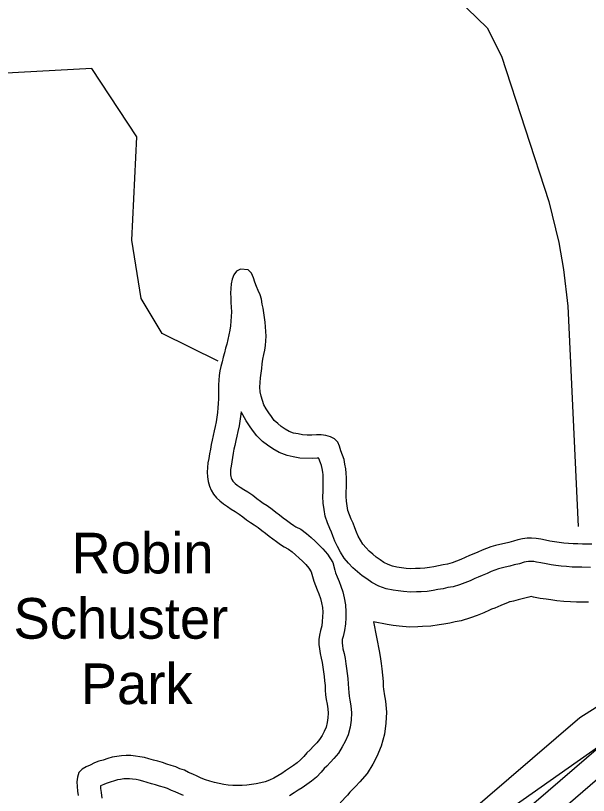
# Model space of a CAD drawing. Extents: x 2104537 to 2336408, y 34176 to 229611.
# Drawn here: x 2244134 to 2245750, y 64888 to 67089 of the extents above; entities that cross this region are included whole.
import ezdxf

# ---------------------------------------------------------------- set-up
doc = ezdxf.new("R2010")
doc.units = 0
for name, color, linetype in [('Exist Boundary Land Use Park Urban CELL', 7, 'Continuous'), ('Exist Boundary Political City Limit New', 7, 'Continuous'), ('Exist Hydrographic Buffer Line', 7, 'Continuous'), ('Exist Hydrographic Creek Single Shore', 7, 'Continuous'), ('Exist Hydrographic Misc Water Feature', 7, 'Continuous'), ('Exist Road Non-System Type 51', 7, 'Continuous'), ('Map Preparation Boundary City Limit Buffer Line', 7, 'Continuous')]:
    doc.layers.add(name, color=color, linetype=linetype)

msp = doc.modelspace()

# ---------------------------------------------------------------- linework, layer by layer
at = {"layer": 'Exist Boundary Political City Limit New'}
msp.add_lwpolyline([(2261155.2, 65179), (2258373.2, 65549.8), (2251574, 66147.3), (2246263.2, 65366.5), (2245182, 64604.8), (2243496, 62719.6), (2238532.8, 63328.9), (2238594.8, 62205.4), (2237966, 61967.4), (2236790.8, 62196.9), (2235826, 62136.6), (2235124, 61770.7), (2233771.8, 61693.2), (2233216, 61912.8), (2232845.8, 62153.9), (2232578.5, 62214.1), (2232285.8, 62205.5), (2231885.5, 61981.8), (2231760.8, 61619.6)], dxfattribs=at)
at = {"layer": 'Exist Hydrographic Buffer Line'}
for points in [[(2244341.1, 63728), (2244454.3, 63911.5), (2245265.2, 64711.1), (2245725.6, 65107.7), (2246060.3, 65319.4), (2246416.4, 65434.6), (2247570.8, 65495.4), (2248071.8, 65571.9), (2249561.2, 65910.8), (2251054.7, 66133.5), (2251842, 66189.2), (2253933.5, 65950.5)], [(2244437.9, 63697.4), (2244531.9, 63849.7), (2245332, 64638.7), (2245784.3, 65028.4), (2246102.4, 65229.6), (2246434.4, 65337), (2247580.9, 65397.4), (2248090.2, 65475.2), (2249579.4, 65814), (2251065.5, 66035.6), (2251839.9, 66090.4), (2254460.6, 65791.3)], [(2244770, 65970.4), (2244764.3, 65930.9), (2244761.3, 65915.1), (2244758.2, 65902), (2244755.4, 65889.2), (2244752.4, 65875.7), (2244749.9, 65865.1), (2244747.9, 65853.3), (2244745.5, 65841), (2244743.8, 65828.8), (2244741.7, 65816.5), (2244740.6, 65807.4), (2244740.3, 65800), (2244740.7, 65792.8), (2244741.4, 65787.4), (2244742.5, 65783.6), (2244744.4, 65779.4), (2244747.1, 65774.7), (2244749, 65772.3), (2244753.6, 65768.1), (2244759.1, 65763.6), (2244767.9, 65758), (2244778.2, 65750.7), (2244789.4, 65744.1), (2244802.9, 65734.7), (2244814.8, 65725.8), (2244824.6, 65718.1), (2244832.1, 65712.8), (2244843.7, 65705.7), (2244857.9, 65695.4), (2244867.7, 65687.4), (2244878.4, 65680), (2244889.2, 65671.2), (2244898.3, 65664.6), (2244909.7, 65656.4), (2244918.5, 65649.5), (2244924.4, 65645.9), (2244938.2, 65638.7), (2244954.2, 65627.1), (2244968, 65615.6), (2244978.9, 65605), (2244989.4, 65595.2), (2245000.8, 65583.3), (2245013.4, 65568.8), (2245029.3, 65544.7), (2245034.2, 65523.4), (2245036.8, 65515.9), (2245041.5, 65504.4), (2245046.5, 65491), (2245051.4, 65478.2), (2245056.6, 65462.2), (2245061.2, 65445.5), (2245064.8, 65425.4), (2245065.9, 65405.8), (2245065.6, 65388.6), (2245064.5, 65372.1), (2245062.1, 65353.3), (2245057.6, 65336.5), (2245055.5, 65327.9), (2245054.9, 65323.7), (2245054.9, 65317.6), (2245055.7, 65311.1), (2245057.4, 65301.5), (2245060.4, 65288.6)], [(2245007.6, 65676.1), (2245004.3, 65694.3), (2245001.5, 65712.2), (2245001, 65731), (2245001.2, 65745.8), (2245001.5, 65758.9), (2245001.7, 65771.2), (2245001.7, 65782.7), (2245001.4, 65792.3), (2245000.5, 65799.6), (2244998.7, 65810), (2244996.8, 65818.9), (2244994.5, 65826.3), (2244989.8, 65838.5), (2244989.5, 65839.5), (2244984.2, 65839.6), (2244971.1, 65838.9), (2244935.7, 65839.6), (2244917.3, 65843.7), (2244900.4, 65847.1), (2244877.5, 65855.4), (2244859.2, 65866.3), (2244845, 65875.9), (2244830.8, 65886.9), (2244814.3, 65902.3), (2244802.6, 65918.4), (2244793.8, 65930.7), (2244784.9, 65944.5), (2244770, 65970.4)], [(2245755.1, 65531.2), (2245731.3, 65531.6), (2245718.2, 65531.9), (2245703.4, 65532.2), (2245687.9, 65533.3), (2245672.3, 65534.7), (2245657.9, 65536.8), (2245644.9, 65538.7), (2245630.1, 65540.9), (2245615, 65543.9), (2245603.5, 65546.4), (2245595.6, 65547.6), (2245588.3, 65548.1), (2245580.9, 65547.9), (2245574.3, 65547.2), (2245568, 65545.7), (2245555.5, 65541.7), (2245540.3, 65538.1), (2245528, 65535.1), (2245515.2, 65532), (2245503.9, 65529.3), (2245495.6, 65526.9), (2245485.8, 65523.1), (2245475.7, 65519.2), (2245463.7, 65513.7), (2245449.8, 65508.2), (2245438.9, 65504), (2245429.4, 65499.8), (2245415.8, 65493.3), (2245400.9, 65487.6), (2245385.9, 65482), (2245367.9, 65476.7), (2245353.3, 65474), (2245339.6, 65470.8), (2245325.2, 65468.5), (2245312.2, 65466), (2245294.9, 65463.4), (2245277.8, 65462.4), (2245264.6, 65462), (2245247.4, 65461), (2245227.7, 65462.9), (2245213.3, 65465), (2245198.6, 65467.1), (2245179.3, 65471), (2245158.7, 65478.5), (2245139.2, 65488.1), (2245124.3, 65498.7), (2245111.3, 65507.7), (2245098.6, 65518.3), (2245085.5, 65529.7), (2245073.3, 65543.3), (2245061.1, 65557.3), (2245050.4, 65574.2), (2245041.9, 65589.7), (2245034.7, 65605.3), (2245029.1, 65619.9), (2245025.2, 65630.3), (2245020.3, 65641), (2245013.7, 65656.9), (2245007.6, 65676.1)], [(2245749.5, 65432.8), (2245729.4, 65433.2), (2245716.3, 65433.5), (2245699.1, 65433.8), (2245679.9, 65435.1), (2245660.4, 65437), (2245643.7, 65439.5), (2245630.8, 65441.3), (2245613.4, 65443.8), (2245594.8, 65447.5), (2245588.6, 65448.9), (2245581.8, 65446.7), (2245563.2, 65442.4), (2245551.2, 65439.4), (2245538.2, 65436.3), (2245529.2, 65434.2), (2245527.2, 65433.6), (2245521.1, 65431.2), (2245514, 65428.5), (2245502.5, 65423.2), (2245485.4, 65416.4), (2245476.7, 65413.1), (2245470.7, 65410.4), (2245454.6, 65402.8), (2245435.7, 65395.5), (2245417, 65388.5), (2245390.8, 65380.8), (2245373.6, 65377.6), (2245358.7, 65374.1), (2245342, 65371.4), (2245328.8, 65369), (2245305.3, 65365.4), (2245282, 65364.1), (2245268.9, 65363.7), (2245245.5, 65362.4), (2245215.8, 65365.2), (2245199.1, 65367.6), (2245181.9, 65370.1), (2245143.6, 65377.8)], [(2245143.6, 65377.8), (2245160.2, 65290.6), (2245163, 65272.7), (2245164.7, 65259.5), (2245166.9, 65245.2), (2245169, 65227), (2245170.5, 65209), (2245171.2, 65195.9), (2245171.9, 65186.8), (2245172.5, 65181.6), (2245173.8, 65174.3), (2245177.5, 65153.7), (2245180.1, 65123), (2245178.7, 65091.1), (2245174.3, 65060.1), (2245165.1, 65026.4), (2245152.5, 64997), (2245141.2, 64975.9), (2245125.2, 64949.1), (2245105.3, 64926.1), (2245093.1, 64913.1), (2245081.8, 64901.4), (2245076.7, 64896.4), (2245069.8, 64888.2), (2245049.9, 64866.9)], [(2245060.4, 65288.6), (2245063.2, 65273.8), (2245065.5, 65258.8), (2245067.3, 65245.6), (2245069.4, 65232), (2245071.1, 65217.4), (2245072.3, 65202.3), (2245073, 65189.2), (2245073.9, 65177.7), (2245075, 65167.7), (2245076.9, 65156.9), (2245079.8, 65140.7), (2245081.5, 65121), (2245080.6, 65100.3), (2245077.7, 65080.1), (2245071.9, 65058.8), (2245063.8, 65039.8), (2245055.6, 65024.5), (2245045.1, 65007), (2245032.1, 64992), (2245021.8, 64981), (2245011.7, 64970.5), (2245004.2, 64963.1), (2244996.2, 64953.6), (2244982.8, 64939.3), (2244968.4, 64927.7), (2244955.5, 64918), (2244942.4, 64909.3), (2244931.5, 64902.3), (2244920.1, 64894.7), (2244906.7, 64886.4)], [(2244608.1, 64887.2), (2244594.4, 64893), (2244584.3, 64898), (2244573.7, 64901.9), (2244562.6, 64906.7), (2244553.8, 64909.5), (2244540.5, 64913.3), (2244528.3, 64917.8), (2244517.8, 64920.7), (2244505.4, 64924.2), (2244492.9, 64927.6), (2244482.5, 64930.5), (2244473.8, 64932.2), (2244464.1, 64933.7), (2244455, 64934.5), (2244446.8, 64934.7), (2244439.4, 64934.3), (2244430.4, 64932.9), (2244421.8, 64931.3), (2244413.3, 64928.8), (2244400.7, 64924.7), (2244389.9, 64921.6), (2244382.6, 64918.7), (2244373.3, 64914.3), (2244374, 64907.5), (2244375.6, 64895.8), (2244377.7, 64880)]]:
    msp.add_lwpolyline(points, dxfattribs=at)
at = {"layer": 'Exist Hydrographic Creek Single Shore'}
for points in [[(2244768.9, 66372.6), (2244757, 66367.2), (2244749.3, 66356.6), (2244745.1, 66344.5), (2244742.5, 66331.4), (2244741.3, 66318.3), (2244740.7, 66305.2), (2244740.8, 66292.1), (2244741.2, 66279), (2244742.3, 66265.8), (2244742.7, 66252.7), (2244742.1, 66239.6), (2244741.2, 66226.5), (2244739.9, 66213.4), (2244738, 66200.3), (2244735.8, 66187.2), (2244733, 66174.8), (2244729.8, 66161.7), (2244726.6, 66149.7), (2244723, 66136.6), (2244719.5, 66124.2), (2244716.3, 66111.2), (2244713.1, 66098.1), (2244710.6, 66086), (2244708.4, 66072.9), (2244707.1, 66059.8), (2244706.6, 66046.7), (2244706, 66033.6), (2244706.1, 66020.5), (2244706.1, 66007.4), (2244705.9, 65994.2), (2244704.6, 65981.1), (2244703.4, 65968), (2244701.5, 65955), (2244699.6, 65941.9), (2244697.1, 65928.8), (2244694.2, 65916.4), (2244691.3, 65903.3), (2244688.5, 65890.3), (2244685.6, 65878.2), (2244683.4, 65865.1), (2244680.8, 65852), (2244678.9, 65838.9), (2244676.7, 65825.9), (2244675.2, 65812.8), (2244674.6, 65799.7), (2244675.3, 65786.5), (2244677, 65774), (2244680.7, 65760.8), (2244686.1, 65749.2), (2244692.7, 65737.6), (2244700.7, 65727.6), (2244710.4, 65718.6), (2244720.8, 65710.2), (2244731.4, 65703.4), (2244742.5, 65695.7), (2244753.8, 65688.9), (2244764.5, 65681.5), (2244774.8, 65673.7), (2244785.5, 65665.3), (2244796.2, 65657.9), (2244807.2, 65651.1), (2244817.9, 65643.4), (2244828.2, 65635), (2244838.9, 65627.5), (2244849.2, 65619.1), (2244859.9, 65611.4), (2244870.3, 65604), (2244880.9, 65595.6), (2244892, 65588.8), (2244903.6, 65582.7), (2244914, 65575.3), (2244924, 65566.9), (2244933.7, 65557.5), (2244943.3, 65548.4), (2244952.3, 65539.1), (2244961, 65529.1), (2244968, 65518.4), (2244971.1, 65505.3), (2244975.4, 65492.7), (2244980.4, 65480.5), (2244985.1, 65467.9), (2244989.5, 65456.4), (2244993.8, 65443.2), (2244997.2, 65431), (2244999.5, 65417.8), (2245000.3, 65404.6), (2245000, 65391.5), (2244999.1, 65378.4), (2244997.6, 65366), (2244994, 65352.9), (2244990.8, 65339.9), (2244989.3, 65327.8), (2244989.3, 65313.7), (2244990.8, 65301.5), (2244993.1, 65288.3), (2244996.1, 65275.1)], [(2245071.4, 65692), (2245069, 65705.1), (2245067, 65718.3), (2245066.6, 65731.4), (2245066.9, 65744.5), (2245067.1, 65757.7), (2245067.4, 65770.8), (2245067.3, 65783.9), (2245066.9, 65797), (2245065.5, 65809.2), (2245063.1, 65822.4), (2245060.4, 65835.5), (2245056.4, 65848.1), (2245051.7, 65860.3), (2245047.7, 65872.9), (2245043, 65885.1), (2245033.6, 65894.4), (2245021.9, 65899.6), (2245009.2, 65903.1), (2244996.1, 65905), (2244983, 65905.3), (2244969.9, 65904.5), (2244956.8, 65904.8), (2244943.6, 65905), (2244930.9, 65907.9), (2244918.2, 65910.4), (2244905.8, 65914.9), (2244894.4, 65921.7), (2244883.4, 65929.2), (2244873.4, 65936.9), (2244863.7, 65945.9), (2244855.7, 65956.9), (2244848.1, 65967.6), (2244841.1, 65978.5), (2244834.4, 65990.1), (2244830.4, 66002.3), (2244826.3, 66014.9), (2244823.9, 66027.1), (2244823.2, 66040.2), (2244824.1, 66053.3), (2244825, 66066.4), (2244826.3, 66079.5), (2244828.2, 66092.6), (2244829.7, 66105.7), (2244831.6, 66118.8), (2244834.5, 66131.8), (2244836.7, 66144.3), (2244838.9, 66157.4), (2244840.2, 66170.4), (2244840.4, 66183.6), (2244839.7, 66196.7), (2244838.6, 66209.8), (2244837.6, 66223), (2244836.2, 66236.1), (2244834.5, 66249.3), (2244832.4, 66262.5), (2244830, 66274.6), (2244827.6, 66287.8), (2244824, 66300.3), (2244818.6, 66312.6), (2244813.6, 66324.2), (2244809.2, 66336.7), (2244804.9, 66348.9), (2244799.2, 66361.5), (2244790.2, 66371.5), (2244768.9, 66372.6)], [(2244502.4, 63676.9), (2244583.6, 63808.5), (2245376.5, 64590.4), (2245823.5, 64975.5), (2246130.5, 65169.7), (2246446.5, 65271.9), (2247587.6, 65332), (2248102.5, 65410.7), (2249591.5, 65749.5), (2251072.6, 65970.3), (2251838.5, 66024.5), (2254453.1, 65726.1)], [(2245758.8, 65596.7), (2245745.7, 65597), (2245732.6, 65597.2), (2245719.5, 65597.5), (2245706.4, 65597.7), (2245693.2, 65598.7), (2245680.1, 65599.9), (2245667.4, 65601.8), (2245654.3, 65603.7), (2245641.2, 65605.6), (2245628.5, 65608.1), (2245615.4, 65611), (2245602.7, 65612.9), (2245589.5, 65613.8), (2245576.4, 65613.4), (2245563.3, 65612), (2245550.4, 65608.9), (2245537.9, 65604.9), (2245525, 65601.9), (2245512.5, 65598.8), (2245500, 65595.8), (2245487.1, 65592.8), (2245474.6, 65589.1), (2245462.4, 65584.4), (2245450.1, 65579.7), (2245437.9, 65574), (2245426, 65569.3), (2245413.8, 65564.7), (2245401.8, 65559.3), (2245389.9, 65553.6), (2245377.7, 65549), (2245365.1, 65544.3), (2245352.6, 65540.6), (2245339.8, 65538.2), (2245326.9, 65535.2), (2245314.1, 65533.1), (2245301.2, 65530.7), (2245288.1, 65528.7), (2245274.9, 65528), (2245261.8, 65527.6), (2245248.7, 65526.8), (2245235.6, 65528.1), (2245222.8, 65530), (2245209.7, 65531.8), (2245197, 65534.4), (2245184.6, 65538.9), (2245172.9, 65544.7), (2245161.9, 65552.4), (2245151.2, 65559.9), (2245141.2, 65568.3), (2245131.5, 65576.6), (2245122.5, 65586.7), (2245113.9, 65596.7), (2245106.9, 65607.6), (2245100.5, 65619.2), (2245095.2, 65630.8), (2245090.5, 65643), (2245085.8, 65655.6), (2245080.5, 65667.2), (2245075.4, 65679.4), (2245071.4, 65692)], [(2244996.1, 65275.1), (2244998.5, 65262.6), (2245000.6, 65249.5), (2245002.3, 65236.3), (2245004.3, 65223.2), (2245005.7, 65211), (2245006.8, 65197.8), (2245007.5, 65184.7), (2245008.6, 65171.6), (2245010, 65158.4), (2245012.4, 65145.3), (2245014.7, 65132.1), (2245015.8, 65119.6), (2245015.2, 65106.5), (2245013.3, 65093.4), (2245009.8, 65080.3), (2245004.6, 65068.3), (2244998.5, 65056.9), (2244991.7, 65045.6), (2244983.4, 65035.9), (2244974.3, 65026.2), (2244964.9, 65016.6), (2244955.9, 65007.6), (2244947.2, 64997.2), (2244938.1, 64987.6), (2244928.1, 64979.6), (2244917.5, 64971.6), (2244906.5, 64964.2), (2244895.6, 64957.2), (2244884.6, 64949.9), (2244873.3, 64942.9), (2244862, 64936.5), (2244850.1, 64930.9), (2244837.9, 64926.2), (2244825.4, 64923.1), (2244812.2, 64920.1), (2244799.3, 64918.1), (2244786.5, 64916.7), (2244773.4, 64915.9), (2244760.3, 64915.5), (2244747.1, 64915.8), (2244734, 64916.7), (2244721, 64918.6), (2244707.9, 64921.5), (2244695.1, 64924), (2244682.4, 64927.5), (2244670, 64932), (2244657.6, 64936.2), (2244646, 64942.3), (2244633.9, 64947.5), (2244621.9, 64952.6), (2244610.2, 64958.4), (2244597.8, 64963), (2244585.8, 64968.1), (2244573, 64972.3), (2244560.6, 64975.8), (2244548.3, 64980.3), (2244535.5, 64983.8), (2244523.1, 64987.4), (2244510.4, 64990.9), (2244497.7, 64994.4), (2244484.9, 64996.9), (2244471.9, 64998.8), (2244458.8, 65000.1), (2244445.6, 65000.3), (2244432.5, 64999.6), (2244419.3, 64997.5), (2244406.5, 64995.2), (2244394, 64991.5), (2244381.4, 64987.4), (2244368.9, 64983.8), (2244356.7, 64979.1), (2244344.7, 64973.4), (2244332.8, 64968), (2244321.6, 64961.7), (2244312.5, 64952), (2244309, 64939), (2244307.1, 64925.9), (2244307.5, 64912.8), (2244308.9, 64899.6), (2244310.6, 64887.1)]]:
    msp.add_lwpolyline(points, dxfattribs=at)
at = {"layer": 'Exist Hydrographic Misc Water Feature'}
msp.add_lwpolyline([(2244705.5, 66113.3), (2244547.5, 66190.9), (2244488.4, 66290.5), (2244462.4, 66455), (2244476.5, 66746.6), (2244349.4, 66939.3), (2243641.6, 66900.5), (2243249.5, 66963.8), (2243033.4, 66928.6), (2242776.4, 66808.9), (2242326.3, 66765), (2241911.5, 66586), (2241786.4, 66608.1), (2241427.4, 66765.9), (2241152.4, 66722), (2240911.5, 66634.7), (2240769.4, 66634.2), (2240477.4, 66748.1), (2240385.3, 66756.4)], dxfattribs=at)
at = {"layer": 'Exist Road Non-System Type 51'}
msp.add_lwpolyline([(2245004, 67506.4), (2245244, 67264.3), (2245268.4, 67234.6), (2245350.7, 67165.5), (2245463.7, 67054.4), (2245504.2, 66974.5), (2245637.7, 66563.9), (2245666.6, 66448.2), (2245679.3, 66372.1), (2245692, 66268.2), (2245721.1, 65646.7)], dxfattribs=at)
at = {"layer": 'Map Preparation Boundary City Limit Buffer Line'}
msp.add_lwpolyline([(2261155.2, 65179), (2258373.2, 65549.8), (2251574, 66147.3), (2246263.2, 65366.5), (2245182, 64604.8), (2243496, 62719.6), (2238532.8, 63328.9), (2238594.8, 62205.4), (2237966, 61967.4), (2236790.8, 62196.9), (2235826, 62136.6), (2235124, 61770.7), (2233771.8, 61693.2), (2233216, 61912.8), (2232845.8, 62153.9), (2232578.5, 62214.1), (2232285.8, 62205.5), (2231885.5, 61981.8), (2231760.8, 61619.6)], dxfattribs=at)

# ---------------------------------------------------------------- texts
at = {"layer": 'Exist Boundary Land Use Park Urban CELL'}
for s, p in [('Robin', (2244291.6, 65514.1)), ('Schuster', (2244128.2, 65329.9)), ('Park', (2244317.9, 65145.2))]:
    msp.add_text(s, height=114.83, dxfattribs=at).set_placement(p)

doc.saveas('drawing.dxf')
